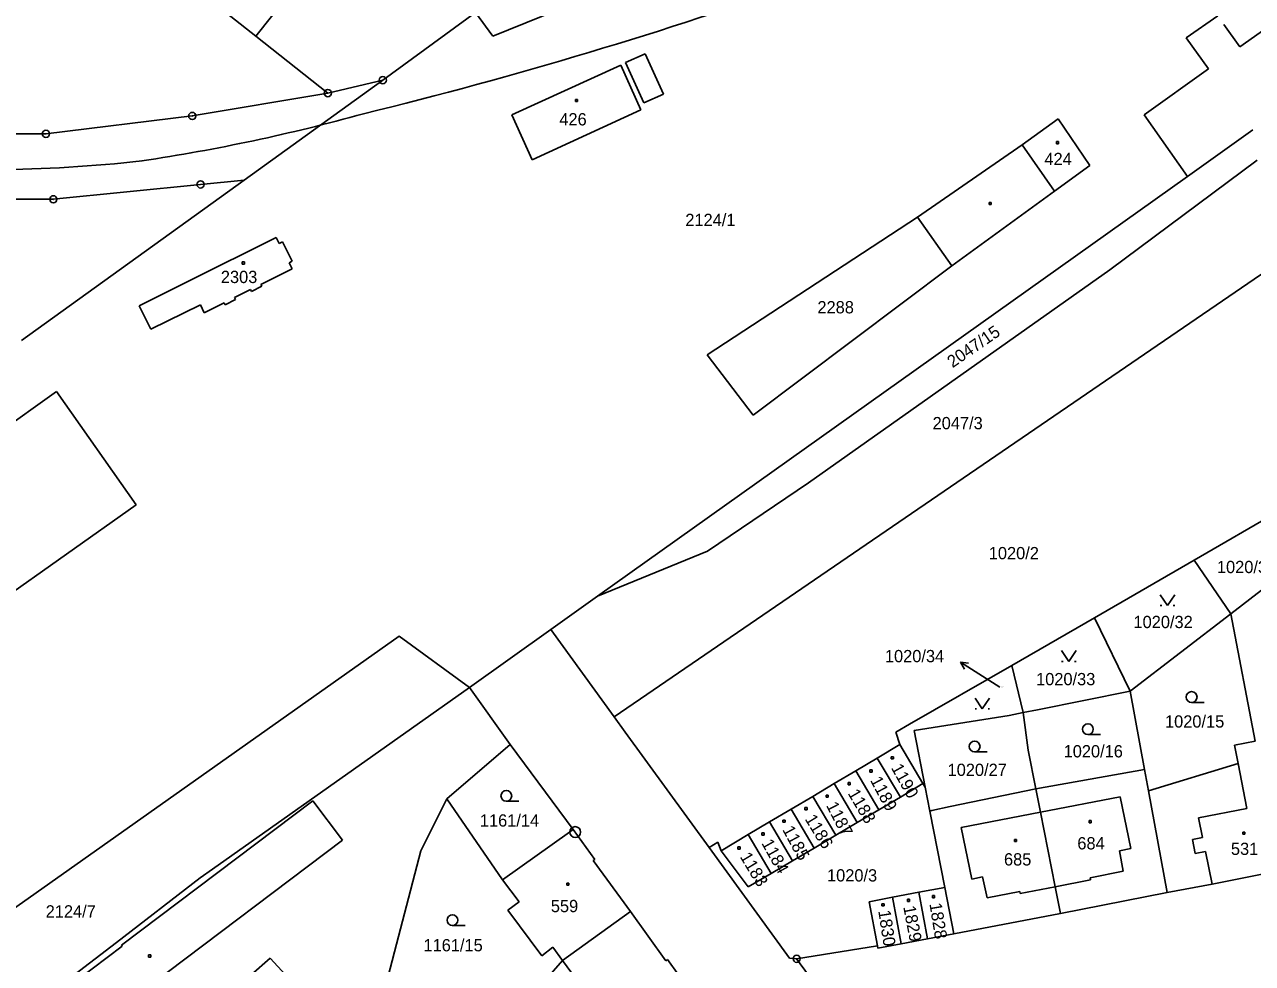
# Model space of a CAD drawing. Extents: x -795483 to -789093, y -1112258 to -1108741.
# Drawn here: x -792326 to -792155.7, y -1109925.5 to -1109795.4 of the extents above; entities that cross this region are included whole.
import ezdxf

# ---------------------------------------------------------------- set-up
doc = ezdxf.new("R2010")
doc.units = 0
for name, color, linetype in [('Komunikace', 7, 'Continuous'), ('Vrstva 1', 7, 'Continuous'), ('Vrstva 10', 7, 'Continuous'), ('Vrstva 14', 7, 'Continuous'), ('Vrstva 15', 7, 'Continuous'), ('Vrstva 16', 7, 'Continuous'), ('Vrstva 2', 7, 'Continuous'), ('Vrstva 23', 7, 'Continuous'), ('Vrstva 25', 7, 'Continuous'), ('Vrstva 28', 7, 'Continuous')]:
    doc.layers.add(name, color=color, linetype=linetype)

msp = doc.modelspace()

# ---------------------------------------------------------------- linework, layer by layer
at = {"layer": 'Komunikace'}
msp.add_line((-792190.75, -1109887.24), (-792193.69, -1109885.38), dxfattribs=at)
at = {"layer": 'Vrstva 1'}
for p, q in [((-792219.35, -1109704.16), (-792293.96, -1109796.98)), ((-792344.46, -1109757.04), (-792293.96, -1109796.98)), ((-792261.09, -1109796.98), (-792246.57, -1109791.13)), ((-792263.48, -1109793.72), (-792276.34, -1109803.1)), ((-792263.48, -1109793.72), (-792261.09, -1109796.98)), ((-792160.54, -1109794.19), (-792164.93, -1109797.25)), ((-792293.96, -1109796.98), (-792283.96, -1109804.89)), ((-792161.84, -1109801.51), (-792164.93, -1109797.25)), ((-792258.45, -1109807.89), (-792243.33, -1109801.02)), ((-792243.33, -1109801.02), (-792240.53, -1109807.23)), ((-792161.84, -1109801.51), (-792170.75, -1109807.89)), ((-792276.34, -1109803.1), (-792295.56, -1109816.94)), ((-792276.34, -1109803.1), (-792283.96, -1109804.89)), ((-792283.96, -1109804.89), (-792302.75, -1109808.06)), ((-792302.75, -1109808.06), (-792323.04, -1109810.54)), ((-792255.62, -1109814.12), (-792258.45, -1109807.89)), ((-792240.53, -1109807.23), (-792255.62, -1109814.12)), ((-792170.75, -1109807.89), (-792164.73, -1109816.44)), ((-792187.68, -1109812.04), (-792182.67, -1109808.46)), ((-792182.67, -1109808.46), (-792178.27, -1109814.93)), ((-792323.04, -1109810.54), (-792342.29, -1109810.51)), ((-792155.68, -1109810), (-792164.73, -1109816.44)), ((-792202.2, -1109822.1), (-792187.68, -1109812.04)), ((-792178.27, -1109814.93), (-792183.19, -1109818.5)), ((-792175.53, -1109829.37), (-792155.08, -1109814.18)), ((-792246.55, -1109874.61), (-792164.73, -1109816.44)), ((-792295.56, -1109816.94), (-792326.43, -1109839.17)), ((-792301.6, -1109817.55), (-792322.02, -1109819.61)), ((-792295.56, -1109816.94), (-792301.6, -1109817.55)), ((-792322.02, -1109819.61), (-792342.61, -1109819.6)), ((-792183.19, -1109818.5), (-792197.4, -1109828.81)), ((-792231.36, -1109841.16), (-792202.2, -1109822.1)), ((-792202.2, -1109822.1), (-792197.4, -1109828.81)), ((-792303.27, -1109830.97), (-792291.12, -1109824.89)), ((-792291.12, -1109824.89), (-792290.69, -1109825.73)), ((-792290.69, -1109825.73), (-792290.24, -1109825.5)), ((-792290.24, -1109825.5), (-792288.88, -1109828.19)), ((-792244.24, -1109891.34), (-792147.85, -1109825.45)), ((-792288.88, -1109828.19), (-792289.32, -1109828.42)), ((-792289.32, -1109828.42), (-792288.91, -1109829.23)), ((-792288.91, -1109829.23), (-792293.24, -1109831.4)), ((-792197.4, -1109828.81), (-792224.99, -1109849.52)), ((-792217.28, -1109858.93), (-792175.53, -1109829.37)), ((-792310.11, -1109834.39), (-792303.27, -1109830.97)), ((-792294.55, -1109832.4), (-792293.11, -1109831.67)), ((-792293.11, -1109831.67), (-792293.24, -1109831.4)), ((-792298.21, -1109834.23), (-792296.75, -1109833.5)), ((-792294.69, -1109832.12), (-792296.89, -1109833.23)), ((-792296.75, -1109833.5), (-792296.89, -1109833.23)), ((-792294.69, -1109832.12), (-792294.55, -1109832.4)), ((-792308.49, -1109837.63), (-792310.11, -1109834.39)), ((-792301.63, -1109834.25), (-792308.49, -1109837.63)), ((-792301.09, -1109835.33), (-792301.63, -1109834.25)), ((-792301.09, -1109835.33), (-792298.34, -1109833.96)), ((-792298.34, -1109833.96), (-792298.21, -1109834.23)), ((-792224.99, -1109849.52), (-792231.36, -1109841.16)), ((-792321.58, -1109846.27), (-792361.41, -1109874.49)), ((-792321.58, -1109846.27), (-792310.53, -1109861.95)), ((-792231.29, -1109868.36), (-792217.28, -1109858.93)), ((-792310.53, -1109861.95), (-792350.32, -1109890.12)), ((-792149.1, -1109861.11), (-792163.8, -1109869.62)), ((-792144.6, -1109866.13), (-792158.71, -1109877.05)), ((-792246.55, -1109874.61), (-792231.29, -1109868.36)), ((-792163.8, -1109869.62), (-792177.65, -1109877.63)), ((-792163.8, -1109869.62), (-792158.71, -1109877.05)), ((-792253.05, -1109879.23), (-792246.55, -1109874.61)), ((-792177.65, -1109877.63), (-792189.12, -1109884.23)), ((-792177.65, -1109877.63), (-792172.69, -1109887.78)), ((-792158.71, -1109877.05), (-792172.69, -1109887.78)), ((-792158.71, -1109877.05), (-792155.38, -1109894.7)), ((-792253.05, -1109879.23), (-792264.32, -1109887.25)), ((-792244.24, -1109891.34), (-792253.05, -1109879.23)), ((-792203.27, -1109892.37), (-792189.12, -1109884.23)), ((-792189.12, -1109884.23), (-792187.51, -1109890.76)), ((-792264.32, -1109887.25), (-792299.96, -1109912.47)), ((-792264.32, -1109887.25), (-792258.68, -1109895.18)), ((-792185.54, -1109890.37), (-792172.69, -1109887.78)), ((-792172.69, -1109887.78), (-792170.71, -1109898.62)), ((-792242.7, -1109893.46), (-792244.24, -1109891.34)), ((-792189.46, -1109891.15), (-792202.65, -1109893.23)), ((-792187.51, -1109890.76), (-792189.46, -1109891.15)), ((-792187.51, -1109890.76), (-792185.54, -1109890.37)), ((-792187.51, -1109890.76), (-792186.82, -1109895.94)), ((-792205.19, -1109893.47), (-792203.27, -1109892.37)), ((-792202.65, -1109893.23), (-792201.11, -1109901.1)), ((-792231.08, -1109909.43), (-792242.7, -1109893.46)), ((-792204.62, -1109895.19), (-792205.19, -1109893.47)), ((-792155.38, -1109894.7), (-792158.21, -1109895.25)), ((-792258.68, -1109895.18), (-792267.43, -1109902.7)), ((-792258.68, -1109895.18), (-792249.95, -1109906.97)), ((-792204.62, -1109895.19), (-792207.76, -1109897.06)), ((-792201.42, -1109900.59), (-792204.62, -1109895.19)), ((-792186.82, -1109895.94), (-792185.77, -1109901.33)), ((-792158.21, -1109895.25), (-792157.72, -1109897.8)), ((-792207.76, -1109897.06), (-792210.75, -1109898.83)), ((-792207.76, -1109897.06), (-792204.56, -1109902.45)), ((-792157.72, -1109897.8), (-792170.17, -1109901.6)), ((-792210.75, -1109898.83), (-792213.74, -1109900.59)), ((-792210.75, -1109898.83), (-792207.56, -1109904.22)), ((-792170.71, -1109898.62), (-792185.77, -1109901.33)), ((-792170.71, -1109898.62), (-792170.17, -1109901.6)), ((-792213.74, -1109900.59), (-792216.72, -1109902.36)), ((-792213.74, -1109900.59), (-792210.54, -1109905.99)), ((-792204.56, -1109902.45), (-792201.42, -1109900.59)), ((-792201.11, -1109901.1), (-792201.42, -1109900.59)), ((-792201.11, -1109901.1), (-792200.48, -1109904.39)), ((-792185.77, -1109901.33), (-792197.65, -1109903.78)), ((-792185.77, -1109901.33), (-792185.12, -1109904.56)), ((-792170.17, -1109901.6), (-792167.58, -1109915.69)), ((-792267.43, -1109902.7), (-792271.06, -1109909.92)), ((-792267.43, -1109902.7), (-792259.72, -1109913.93)), ((-792216.72, -1109902.36), (-792219.71, -1109904.13)), ((-792216.72, -1109902.36), (-792213.53, -1109907.76)), ((-792207.56, -1109904.22), (-792204.56, -1109902.45)), ((-792219.71, -1109904.13), (-792222.7, -1109905.9)), ((-792219.71, -1109904.13), (-792216.52, -1109909.52)), ((-792210.54, -1109905.99), (-792207.56, -1109904.22)), ((-792200.21, -1109904.33), (-792200.48, -1109904.39)), ((-792200.48, -1109904.39), (-792198.4, -1109914.97)), ((-792197.65, -1109903.78), (-792200.21, -1109904.33)), ((-792185.12, -1109904.56), (-792183.07, -1109914.88)), ((-792222.7, -1109905.9), (-792225.68, -1109907.66)), ((-792222.7, -1109905.9), (-792219.5, -1109911.29)), ((-792213.53, -1109907.76), (-792210.54, -1109905.99)), ((-792259.72, -1109913.93), (-792250.42, -1109907.31)), ((-792249.95, -1109906.97), (-792250.42, -1109907.31)), ((-792249.95, -1109906.97), (-792246.92, -1109911.11)), ((-792225.68, -1109907.66), (-792229.39, -1109909.91)), ((-792225.68, -1109907.66), (-792222.49, -1109913.06)), ((-792216.52, -1109909.52), (-792213.53, -1109907.76)), ((-792271.06, -1109909.92), (-792278.7, -1109939.11)), ((-792229.89, -1109908.7), (-792231.08, -1109909.43)), ((-792219.92, -1109924.78), (-792231.08, -1109909.43)), ((-792229.39, -1109909.91), (-792229.89, -1109908.7)), ((-792229.39, -1109909.91), (-792225.67, -1109914.91)), ((-792219.5, -1109911.29), (-792216.52, -1109909.52)), ((-792246.92, -1109911.11), (-792247.15, -1109911.27)), ((-792247.15, -1109911.27), (-792242, -1109918.31)), ((-792222.49, -1109913.06), (-792219.5, -1109911.29)), ((-792301.66, -1109913.67), (-792313.28, -1109922.6)), ((-792299.96, -1109912.47), (-792301.66, -1109913.67)), ((-792225.67, -1109914.91), (-792222.49, -1109913.06)), ((-792151.83, -1109912.63), (-792161.31, -1109914.51)), ((-792259.72, -1109913.93), (-792257.44, -1109916.97)), ((-792198.4, -1109914.97), (-792202.02, -1109915.66)), ((-792197.14, -1109921.4), (-792198.4, -1109914.97)), ((-792183.07, -1109914.88), (-792182.33, -1109918.59)), ((-792161.31, -1109914.51), (-792167.58, -1109915.69)), ((-792257.44, -1109916.97), (-792259, -1109918.14)), ((-792205.67, -1109916.35), (-792208.89, -1109916.96)), ((-792208.89, -1109916.96), (-792207.73, -1109923.09)), ((-792202.02, -1109915.66), (-792205.67, -1109916.35)), ((-792205.67, -1109916.35), (-792204.45, -1109922.79)), ((-792202.02, -1109915.66), (-792200.79, -1109922.09)), ((-792167.58, -1109915.69), (-792182.33, -1109918.59)), ((-792259, -1109918.14), (-792254.29, -1109924.44)), ((-792242, -1109918.31), (-792251.4, -1109925.12)), ((-792242, -1109918.31), (-792237.1, -1109925.14)), ((-792182.33, -1109918.59), (-792197.14, -1109921.4)), ((-792200.79, -1109922.09), (-792204.45, -1109922.79)), ((-792197.14, -1109921.4), (-792200.79, -1109922.09)), ((-792313.28, -1109922.6), (-792325.83, -1109932.23)), ((-792254.29, -1109924.44), (-792252.74, -1109923.24)), ((-792252.74, -1109923.24), (-792251.4, -1109925.12)), ((-792218.94, -1109924.87), (-792207.73, -1109923.09)), ((-792207.73, -1109923.09), (-792207.67, -1109923.4)), ((-792204.45, -1109922.79), (-792207.67, -1109923.4)), ((-792251.4, -1109925.12), (-792255.41, -1109929.65)), ((-792237.1, -1109925.14), (-792236.85, -1109924.96)), ((-792236.85, -1109924.96), (-792233.78, -1109929.24)), ((-792218.94, -1109924.87), (-792219.92, -1109924.78)), ((-792207.65, -1109940.21), (-792218.94, -1109924.87))]:
    msp.add_line(p, q, dxfattribs=at)
msp.add_lwpolyline([(-792354.59, -1109937.05), (-792274.06, -1109880.18), (-792264.32, -1109887.25)], dxfattribs=at)
at = {"layer": 'Vrstva 10'}
for centre, radius, start, end in [((-792431.78, -1109184.77), 641.45, 283.78017, 289.55891), ((-792348.37, -1109557.24), 259.94, 278.5498, 285.4792), ((-792331.7, -1109616.65), 198.86, 264.5815, 276.3463)]:
    msp.add_arc(centre, radius, start, end, dxfattribs=at)
at = {"layer": 'Vrstva 16'}
for p, q in [((-792193.69, -1109885.38), (-792196.22, -1109883.77)), ((-792196.22, -1109883.77), (-792195.65, -1109884.73)), ((-792196.22, -1109883.77), (-792195.11, -1109883.89))]:
    msp.add_line(p, q, dxfattribs=at)
at = {"layer": 'Vrstva 2'}
for p, q in [((-792157.49, -1109798.49), (-792143.42, -1109788.47)), ((-792159.68, -1109795.39), (-792157.49, -1109798.49)), ((-792242.67, -1109800.66), (-792239.95, -1109799.43)), ((-792239.95, -1109799.43), (-792237.42, -1109805.03)), ((-792240.14, -1109806.26), (-792242.67, -1109800.66)), ((-792237.42, -1109805.03), (-792240.14, -1109806.26)), ((-792187.68, -1109812.04), (-792183.19, -1109818.5)), ((-792156.52, -1109904.06), (-792157.72, -1109897.8)), ((-792312.57, -1109922.99), (-792286.05, -1109902.96)), ((-792286.05, -1109902.96), (-792281.92, -1109908.45)), ((-792185.12, -1109904.56), (-792174.06, -1109902.44)), ((-792174.06, -1109902.44), (-792172.6, -1109909.57)), ((-792196.12, -1109906.67), (-792185.12, -1109904.56)), ((-792163.2, -1109905.35), (-792156.52, -1109904.06)), ((-792194.65, -1109913.84), (-792196.12, -1109906.67)), ((-792162.64, -1109908.05), (-792163.2, -1109905.35)), ((-792281.92, -1109908.45), (-792308.48, -1109928.46)), ((-792164.07, -1109908.34), (-792162.64, -1109908.05)), ((-792163.67, -1109910.29), (-792164.07, -1109908.34)), ((-792172.6, -1109909.57), (-792174.15, -1109909.89)), ((-792174.15, -1109909.89), (-792173.64, -1109912.74)), ((-792162.24, -1109910), (-792163.67, -1109910.29)), ((-792161.31, -1109914.51), (-792162.24, -1109910)), ((-792193.15, -1109913.53), (-792194.65, -1109913.84)), ((-792192.52, -1109916.41), (-792193.15, -1109913.53)), ((-792173.64, -1109912.74), (-792178.22, -1109913.63)), ((-792178.22, -1109913.63), (-792178.17, -1109913.93)), ((-792183.07, -1109914.88), (-792187.94, -1109915.82)), ((-792178.17, -1109913.93), (-792183.07, -1109914.88)), ((-792187.99, -1109915.53), (-792192.52, -1109916.41)), ((-792187.94, -1109915.82), (-792187.99, -1109915.53)), ((-792334.86, -1109940), (-792312.48, -1109923.11)), ((-792312.48, -1109923.11), (-792312.57, -1109922.99)), ((-792297.69, -1109929.78), (-792291.95, -1109924.79)), ((-792291.95, -1109924.79), (-792278.7, -1109939.11)), ((-792251.4, -1109925.12), (-792250.14, -1109926.85))]:
    msp.add_line(p, q, dxfattribs=at)
at = {"layer": 'Vrstva 23'}
for p, q in [((-792168.51, -1109874.43), (-792167.51, -1109875.93)), ((-792167.51, -1109875.93), (-792166.51, -1109874.43)), ((-792168.51, -1109875.93), (-792168.31, -1109875.93)), ((-792166.71, -1109875.93), (-792166.51, -1109875.93)), ((-792182.2, -1109882.15), (-792181.2, -1109883.65)), ((-792181.2, -1109883.65), (-792180.2, -1109882.15)), ((-792182.2, -1109883.65), (-792182, -1109883.65)), ((-792180.4, -1109883.65), (-792180.2, -1109883.65)), ((-792194.2, -1109888.75), (-792193.2, -1109890.25)), ((-792193.2, -1109890.25), (-792192.2, -1109888.75)), ((-792164.17, -1109889.35), (-792162.42, -1109889.35)), ((-792194.2, -1109890.25), (-792194, -1109890.25)), ((-792192.4, -1109890.25), (-792192.2, -1109890.25)), ((-792178.55, -1109893.8), (-792176.8, -1109893.8)), ((-792194.26, -1109896.2), (-792192.51, -1109896.2)), ((-792259.2, -1109903.04), (-792257.45, -1109903.04)), ((-792266.67, -1109920.27), (-792264.92, -1109920.27))]:
    msp.add_line(p, q, dxfattribs=at)
for centre in [(-792164.17, -1109888.6), (-792178.55, -1109893.05), (-792194.26, -1109895.45), (-792259.2, -1109902.29), (-792266.67, -1109919.52)]:
    msp.add_circle(centre, 0.75, dxfattribs=at)
at = {"layer": 'Vrstva 25'}
for p, q in [((-792249.61, -1109805.77), (-792249.31, -1109805.77)), ((-792249.61, -1109806.07), (-792249.61, -1109805.77)), ((-792249.31, -1109806.07), (-792249.61, -1109806.07)), ((-792249.31, -1109805.77), (-792249.31, -1109806.07)), ((-792182.91, -1109811.61), (-792182.61, -1109811.61)), ((-792182.91, -1109811.91), (-792182.91, -1109811.61)), ((-792182.61, -1109811.91), (-792182.91, -1109811.91)), ((-792182.61, -1109811.61), (-792182.61, -1109811.91)), ((-792192.25, -1109820.04), (-792191.95, -1109820.04)), ((-792192.25, -1109820.34), (-792192.25, -1109820.04)), ((-792191.95, -1109820.04), (-792191.95, -1109820.34)), ((-792191.95, -1109820.34), (-792192.25, -1109820.34)), ((-792295.82, -1109828.29), (-792295.52, -1109828.29)), ((-792295.82, -1109828.59), (-792295.82, -1109828.29)), ((-792295.52, -1109828.59), (-792295.82, -1109828.59)), ((-792295.52, -1109828.29), (-792295.52, -1109828.59)), ((-792205.82, -1109896.86), (-792205.52, -1109896.86)), ((-792205.82, -1109897.16), (-792205.82, -1109896.86)), ((-792205.52, -1109897.16), (-792205.82, -1109897.16)), ((-792205.52, -1109896.86), (-792205.52, -1109897.16)), ((-792208.79, -1109898.69), (-792208.49, -1109898.69)), ((-792208.79, -1109898.99), (-792208.79, -1109898.69)), ((-792208.49, -1109898.99), (-792208.79, -1109898.99)), ((-792208.49, -1109898.69), (-792208.49, -1109898.99)), ((-792211.82, -1109900.44), (-792211.52, -1109900.44)), ((-792211.82, -1109900.74), (-792211.82, -1109900.44)), ((-792211.52, -1109900.74), (-792211.82, -1109900.74)), ((-792211.52, -1109900.44), (-792211.52, -1109900.74)), ((-792214.87, -1109902.18), (-792214.57, -1109902.18)), ((-792214.87, -1109902.48), (-792214.87, -1109902.18)), ((-792214.57, -1109902.48), (-792214.87, -1109902.48)), ((-792214.57, -1109902.18), (-792214.57, -1109902.48)), ((-792217.8, -1109903.92), (-792217.5, -1109903.92)), ((-792217.8, -1109904.22), (-792217.8, -1109903.92)), ((-792217.5, -1109904.22), (-792217.8, -1109904.22)), ((-792217.5, -1109903.92), (-792217.5, -1109904.22)), ((-792220.84, -1109905.65), (-792220.54, -1109905.65)), ((-792220.84, -1109905.95), (-792220.84, -1109905.65)), ((-792220.54, -1109905.95), (-792220.84, -1109905.95)), ((-792220.54, -1109905.65), (-792220.54, -1109905.95)), ((-792178.38, -1109905.71), (-792178.08, -1109905.71)), ((-792178.38, -1109906.01), (-792178.38, -1109905.71)), ((-792178.08, -1109906.01), (-792178.38, -1109906.01)), ((-792178.08, -1109905.71), (-792178.08, -1109906.01)), ((-792223.76, -1109907.43), (-792223.46, -1109907.43)), ((-792223.76, -1109907.73), (-792223.76, -1109907.43)), ((-792223.46, -1109907.73), (-792223.76, -1109907.73)), ((-792223.46, -1109907.43), (-792223.46, -1109907.73)), ((-792188.75, -1109908.32), (-792188.45, -1109908.32)), ((-792188.75, -1109908.62), (-792188.75, -1109908.32)), ((-792188.45, -1109908.62), (-792188.75, -1109908.62)), ((-792188.45, -1109908.32), (-792188.45, -1109908.62)), ((-792157.08, -1109907.32), (-792156.78, -1109907.32)), ((-792157.08, -1109907.62), (-792157.08, -1109907.32)), ((-792156.78, -1109907.62), (-792157.08, -1109907.62)), ((-792156.78, -1109907.32), (-792156.78, -1109907.62)), ((-792227.08, -1109909.36), (-792226.78, -1109909.36)), ((-792227.08, -1109909.66), (-792227.08, -1109909.36)), ((-792226.78, -1109909.66), (-792227.08, -1109909.66)), ((-792226.78, -1109909.36), (-792226.78, -1109909.66)), ((-792250.83, -1109914.37), (-792250.53, -1109914.37)), ((-792250.83, -1109914.67), (-792250.83, -1109914.37)), ((-792250.53, -1109914.67), (-792250.83, -1109914.67)), ((-792250.53, -1109914.37), (-792250.53, -1109914.67)), ((-792203.59, -1109916.61), (-792203.29, -1109916.61)), ((-792203.59, -1109916.91), (-792203.59, -1109916.61)), ((-792203.29, -1109916.91), (-792203.59, -1109916.91)), ((-792203.29, -1109916.61), (-792203.29, -1109916.91)), ((-792200.12, -1109916.11), (-792199.82, -1109916.11)), ((-792200.12, -1109916.41), (-792200.12, -1109916.11)), ((-792199.82, -1109916.41), (-792200.12, -1109916.41)), ((-792199.82, -1109916.11), (-792199.82, -1109916.41)), ((-792207.12, -1109917.25), (-792206.82, -1109917.25)), ((-792207.12, -1109917.55), (-792207.12, -1109917.25)), ((-792206.82, -1109917.55), (-792207.12, -1109917.55)), ((-792206.82, -1109917.25), (-792206.82, -1109917.55)), ((-792308.8, -1109924.33), (-792308.5, -1109924.33)), ((-792308.8, -1109924.63), (-792308.8, -1109924.33)), ((-792308.5, -1109924.63), (-792308.8, -1109924.63)), ((-792308.5, -1109924.33), (-792308.5, -1109924.63))]:
    msp.add_line(p, q, dxfattribs=at)
at = {"layer": 'Vrstva 28'}
for centre, radius in [((-792276.34, -1109803.1), 0.5), ((-792283.96, -1109804.89), 0.5), ((-792276.34, -1109803.1), 0.01), ((-792283.96, -1109804.89), 0.01), ((-792302.75, -1109808.06), 0.5), ((-792302.75, -1109808.06), 0.01), ((-792323.04, -1109810.54), 0.5), ((-792323.04, -1109810.54), 0.01), ((-792301.6, -1109817.55), 0.5), ((-792301.6, -1109817.55), 0.01), ((-792322.02, -1109819.61), 0.5), ((-792322.02, -1109819.61), 0.01), ((-792249.65, -1109907.31), 0.75), ((-792249.65, -1109907.31), 0.01), ((-792218.94, -1109924.87), 0.5), ((-792218.94, -1109924.87), 0.01)]:
    msp.add_circle(centre, radius, dxfattribs=at)

# ---------------------------------------------------------------- texts
at = {"layer": 'Vrstva 14'}
for s, height, p in [('2124/1', 1.7, (-792234.38, -1109823.32)), ('2288', 1.7, (-792216.06, -1109835.42)), ('2047/3', 1.7, (-792200.09, -1109851.48)), ('1020/2', 1.7, (-792192.3, -1109869.5)), ('1020/31', 1.7, (-792160.66, -1109871.42)), ('1020/32', 1.7, (-792172.23, -1109879.04)), ('1020/33', 1.7, (-792185.74, -1109886.96)), ('1020/34', 0.1, (-792190.75, -1109887.24)), ('1020/15', 1.7, (-792167.86, -1109892.83)), ('1020/16', 1.7, (-792181.92, -1109896.96)), ('1020/27', 1.7, (-792198.01, -1109899.53)), ('1161/14', 1.7, (-792262.87, -1109906.55)), ('1020/3', 1.7, (-792214.73, -1109914.16)), ('2124/7', 1.7, (-792323.08, -1109919.15)), ('1161/15', 1.7, (-792270.69, -1109923.84))]:
    msp.add_text(s, height=height, dxfattribs=at).set_placement(p)
msp.add_text('2047/15', height=1.7, rotation=34.5588, dxfattribs=at).set_placement((-792197.32, -1109843.03))
at = {"layer": 'Vrstva 15'}
for s, p in [('426', (-792251.85, -1109809.37)), ('424', (-792184.58, -1109814.87)), ('2303', (-792298.79, -1109831.22)), ('684', (-792180.02, -1109909.71)), ('685', (-792190.19, -1109911.94)), ('531', (-792158.72, -1109910.48)), ('559', (-792253.03, -1109918.41))]:
    msp.add_text(s, height=1.7, dxfattribs=at).set_placement(p)
for s, rotation, p in [('1190', 299.0946, (-792205.89, -1109898.4)), ('1189', 297.9556, (-792208.79, -1109900.12)), ('1188', 300.421, (-792211.9, -1109901.94)), ('1187', 297.4045, (-792214.9, -1109903.62)), ('1186', 301.406, (-792217.86, -1109905.49)), ('1185', 298.3499, (-792220.96, -1109906.97)), ('1184', 299.0421, (-792223.87, -1109908.84)), ('1183', 301.0179, (-792226.87, -1109910.72)), ('1830', 278.705, (-792207.63, -1109918.23)), ('1829', 280.7889, (-792204.17, -1109917.66)), ('1828', 279.3925, (-792200.54, -1109917.25))]:
    msp.add_text(s, height=1.7, rotation=rotation, dxfattribs=at).set_placement(p)
at = {"layer": 'Vrstva 16'}
msp.add_text('1020/34', height=1.7, dxfattribs=at).set_placement((-792206.7, -1109883.77))

doc.saveas('drawing.dxf')
